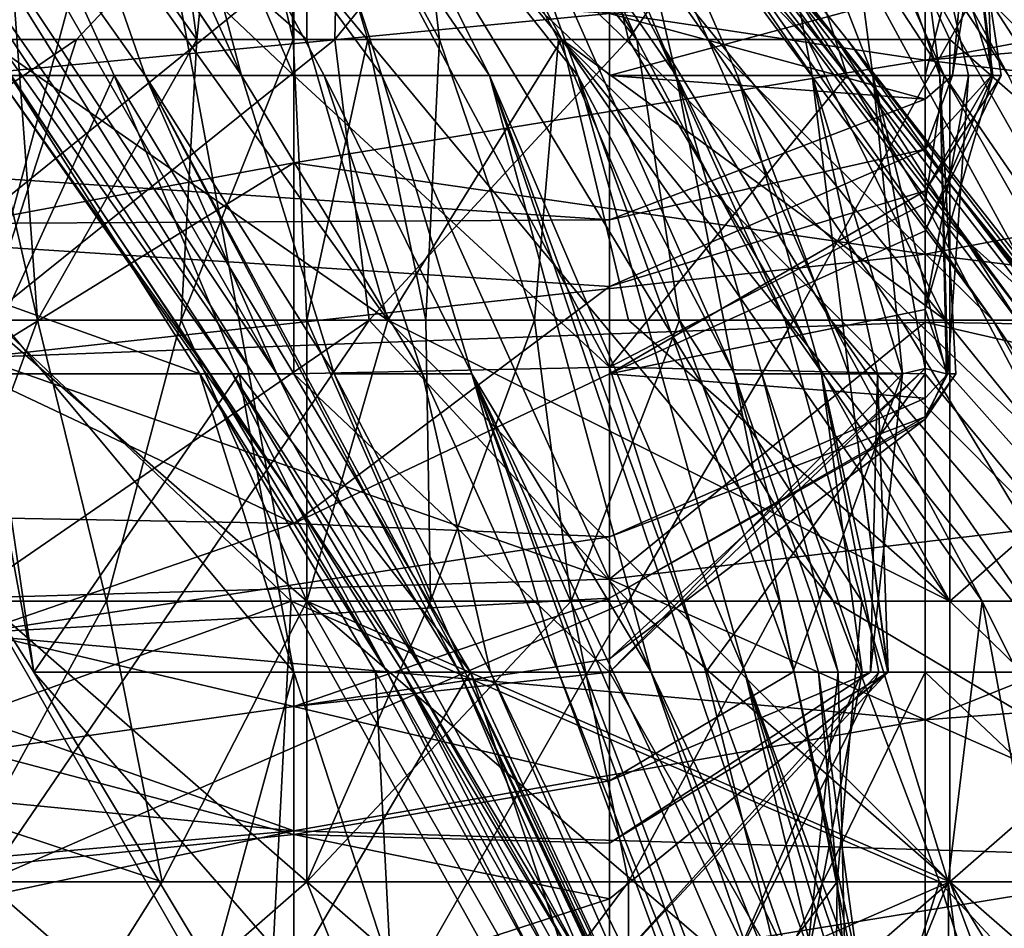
# Model space of a CAD drawing. Extents: x -161 to 11, y -10 to 160.
# Tile 446 of 499: x 0.9713 to 0.985, y 0.1835 to 0.1962. Entities that reach past the tile are written whole.
import ezdxf

# ---------------------------------------------------------------- set-up
doc = ezdxf.new("R2010")
doc.units = 0
doc.header["$MEASUREMENT"] = 0
doc.layers.get('0').update_dxf_attribs({"linetype": 'CONTINUOUS'})

msp = doc.modelspace()

# ---------------------------------------------------------------- linework, layer by layer
for points in [[(0.99126, 0.195912, 0.737112), (0.987299, 0.203724, 0.741019), (0.979723, 0.207728, 0.737112)], [(0.99126, 0.195912, 0.737112), (0.979723, 0.207728, 0.737112), (0.981381, 0.199818, 0.7293)], [(0.972869, 0.20763, 0.283987), (0.976522, 0.203724, 0.287894), (0.982618, 0.195912, 0.283987)], [(0.975252, 0.204367, 0.280081), (0.972869, 0.20763, 0.283987), (0.982618, 0.195912, 0.283987)], [(0.975252, 0.204367, 0.280081), (0.982212, 0.195912, 0.280081), (0.974609, 0.203724, 0.276175)], [(0.982212, 0.195912, 0.280081), (0.975252, 0.204367, 0.280081), (0.982618, 0.195912, 0.283987)], [(0.979841, 0.195912, 0.350394), (0.975252, 0.203766, 0.342581), (0.976638, 0.199818, 0.358206)], [(0.978076, 0.199818, 0.342581), (0.975252, 0.203766, 0.342581), (0.979841, 0.195912, 0.350394)], [(0.972858, 0.199818, 0.717581), (0.968597, 0.203724, 0.717581), (0.970781, 0.19212, 0.701956)], [(0.974344, 0.195409, 0.187992), (0.971559, 0.199559, 0.191749), (0.968739, 0.203709, 0.191749)], [(0.970605, 0.203709, 0.176721), (0.974344, 0.195409, 0.187992), (0.968739, 0.203709, 0.191749)], [(0.974344, 0.195409, 0.187992), (0.970605, 0.203709, 0.176721), (0.973243, 0.199559, 0.176721)], [(0.974609, 0.203724, 0.276175), (0.982212, 0.195912, 0.280081), (0.984132, 0.192005, 0.276175)], [(0.974609, 0.203724, 0.276175), (0.978797, 0.195912, 0.272269), (0.975252, 0.200161, 0.272269)], [(0.978797, 0.195912, 0.272269), (0.974609, 0.203724, 0.276175), (0.984132, 0.192005, 0.276175)], [(0.982618, 0.195912, 0.283987), (0.976522, 0.203724, 0.287894), (0.982764, 0.195912, 0.287894)], [(0.976522, 0.203724, 0.287894), (0.979561, 0.199818, 0.303519), (0.984194, 0.193909, 0.303519)], [(0.984194, 0.193909, 0.303519), (0.982764, 0.195912, 0.287894), (0.976522, 0.203724, 0.287894)], [(0.976824, 0.203709, 0.127878), (0.980387, 0.195409, 0.131635), (0.97752, 0.199559, 0.139149)], [(0.979423, 0.199559, 0.124121), (0.980387, 0.195409, 0.131635), (0.976824, 0.203709, 0.127878)], [(0.975252, 0.200199, 0.721487), (0.972858, 0.199818, 0.717581), (0.982569, 0.188099, 0.713675)], [(0.975252, 0.200199, 0.721487), (0.987758, 0.188099, 0.721487), (0.981381, 0.199818, 0.7293)], [(0.987758, 0.188099, 0.721487), (0.975252, 0.200199, 0.721487), (0.982569, 0.188099, 0.713675)], [(0.975252, 0.195912, 0.269423), (0.970781, 0.199818, 0.268867), (0.975252, 0.200161, 0.272269)], [(0.978797, 0.195912, 0.272269), (0.975252, 0.195912, 0.269423), (0.975252, 0.200161, 0.272269)], [(0.98385, 0.199976, 0.225563), (0.982739, 0.199559, 0.244349), (0.985422, 0.195409, 0.240592)], [(0.986351, 0.195409, 0.225563), (0.98385, 0.199976, 0.225563), (0.985422, 0.195409, 0.240592)], [(0.984679, 0.199559, 0.218049), (0.98385, 0.199976, 0.225563), (0.986351, 0.195409, 0.225563)], [(0.969063, 0.195912, 0.498831), (0.975724, 0.199818, 0.502737), (0.97205, 0.195912, 0.502737)], [(0.975724, 0.199818, 0.502737), (0.969063, 0.195912, 0.498831), (0.973059, 0.199818, 0.498831)], [(0.973059, 0.199818, 0.498831), (0.969063, 0.195912, 0.498831), (0.970904, 0.199818, 0.494925)], [(0.970931, 0.199818, 0.38555), (0.970613, 0.195912, 0.38555), (0.971508, 0.192005, 0.381644)], [(0.970781, 0.199818, 0.268867), (0.975252, 0.195912, 0.269423), (0.976378, 0.192005, 0.268362)], [(0.976378, 0.192005, 0.268362), (0.970781, 0.195912, 0.267564), (0.970781, 0.199818, 0.268867)], [(0.972858, 0.199818, 0.717581), (0.970781, 0.19212, 0.701956), (0.975033, 0.188099, 0.701956)], [(0.971508, 0.192005, 0.381644), (0.973724, 0.195912, 0.377737), (0.970931, 0.199818, 0.38555)], [(0.97317, 0.199818, 0.377737), (0.970931, 0.199818, 0.38555), (0.973724, 0.195912, 0.377737)], [(0.97205, 0.195912, 0.502737), (0.975724, 0.199818, 0.502737), (0.97564, 0.195912, 0.506644)], [(0.975033, 0.188099, 0.701956), (0.982569, 0.188099, 0.713675), (0.972858, 0.199818, 0.717581)], [(0.974116, 0.199818, 0.373831), (0.97317, 0.199818, 0.377737), (0.973724, 0.195912, 0.377737)], [(0.974116, 0.199818, 0.373831), (0.973724, 0.195912, 0.377737), (0.975061, 0.195912, 0.373831)], [(0.974945, 0.199818, 0.369925), (0.974116, 0.199818, 0.373831), (0.975061, 0.195912, 0.373831)], [(0.975061, 0.195912, 0.373831), (0.976101, 0.195912, 0.369925), (0.974945, 0.199818, 0.369925)], [(0.974945, 0.199818, 0.369925), (0.976101, 0.195912, 0.369925), (0.977098, 0.195912, 0.366019)], [(0.976638, 0.199818, 0.358206), (0.974945, 0.199818, 0.369925), (0.977098, 0.195912, 0.366019)], [(0.975724, 0.199818, 0.502737), (0.978802, 0.199818, 0.506644), (0.97564, 0.195912, 0.506644)], [(0.979723, 0.195912, 0.5104), (0.97564, 0.195912, 0.506644), (0.978802, 0.199818, 0.506644)], [(0.97875, 0.195912, 0.358206), (0.976638, 0.199818, 0.358206), (0.977098, 0.195912, 0.366019)], [(0.979841, 0.195912, 0.350394), (0.976638, 0.199818, 0.358206), (0.97875, 0.195912, 0.358206)], [(0.980146, 0.195912, 0.346487), (0.978076, 0.199818, 0.342581), (0.979841, 0.195912, 0.350394)], [(0.980832, 0.195912, 0.338675), (0.978076, 0.199818, 0.342581), (0.980146, 0.195912, 0.346487)], [(0.978076, 0.199818, 0.342581), (0.980832, 0.195912, 0.338675), (0.979005, 0.199818, 0.326956)], [(0.979723, 0.195912, 0.5104), (0.978802, 0.199818, 0.506644), (0.982383, 0.199818, 0.51055)], [(0.98479, 0.192005, 0.32305), (0.979005, 0.199818, 0.326956), (0.980832, 0.195912, 0.338675)], [(0.979266, 0.199818, 0.319144), (0.979005, 0.199818, 0.326956), (0.98479, 0.192005, 0.32305)], [(0.985264, 0.192005, 0.315237), (0.979266, 0.199818, 0.319144), (0.98479, 0.192005, 0.32305)], [(0.979517, 0.199818, 0.311331), (0.979266, 0.199818, 0.319144), (0.985264, 0.192005, 0.315237)], [(0.979517, 0.199818, 0.311331), (0.985264, 0.192005, 0.315237), (0.988571, 0.188099, 0.311331)], [(0.984194, 0.193909, 0.303519), (0.979517, 0.199818, 0.311331), (0.988571, 0.188099, 0.311331)], [(0.984194, 0.193909, 0.303519), (0.979561, 0.199818, 0.303519), (0.979517, 0.199818, 0.311331)], [(0.982383, 0.199818, 0.51055), (0.984194, 0.195912, 0.514059), (0.979723, 0.195912, 0.5104)], [(0.99126, 0.195912, 0.737112), (0.981381, 0.199818, 0.7293), (0.993113, 0.188099, 0.7293)], [(0.981381, 0.199818, 0.7293), (0.987758, 0.188099, 0.721487), (0.993113, 0.188099, 0.7293)], [(0.982383, 0.199818, 0.51055), (0.986377, 0.199818, 0.514456), (0.984194, 0.195912, 0.514059)], [(0.986377, 0.199818, 0.514456), (0.988665, 0.192005, 0.518751), (0.984194, 0.195912, 0.514059)], [(0.968357, 0.199559, 0.240592), (0.975071, 0.18952, 0.244349), (0.970944, 0.195409, 0.248106)], [(0.975071, 0.18952, 0.244349), (0.968357, 0.199559, 0.240592), (0.974217, 0.191259, 0.22932)], [(0.968735, 0.199559, 0.22932), (0.974217, 0.191259, 0.22932), (0.968357, 0.199559, 0.240592)], [(0.969324, 0.199559, 0.218049), (0.974505, 0.191259, 0.221806), (0.968735, 0.199559, 0.22932)], [(0.974505, 0.191259, 0.221806), (0.974217, 0.191259, 0.22932), (0.968735, 0.199559, 0.22932)], [(0.97006, 0.199559, 0.206778), (0.974834, 0.191259, 0.214292), (0.969324, 0.199559, 0.218049)], [(0.974834, 0.191259, 0.214292), (0.974505, 0.191259, 0.221806), (0.969324, 0.199559, 0.218049)], [(0.974834, 0.191259, 0.214292), (0.97006, 0.199559, 0.206778), (0.973004, 0.195409, 0.20302)], [(0.971559, 0.199559, 0.191749), (0.973004, 0.195409, 0.20302), (0.97006, 0.199559, 0.206778)], [(0.972572, 0.195409, 0.270649), (0.975071, 0.195409, 0.271003), (0.970681, 0.199559, 0.270938)], [(0.970681, 0.195409, 0.270316), (0.972572, 0.195409, 0.270649), (0.970681, 0.199559, 0.270938)], [(0.975071, 0.195409, 0.271003), (0.973284, 0.199559, 0.270649), (0.970681, 0.199559, 0.270938)], [(0.971559, 0.199559, 0.191749), (0.974344, 0.195409, 0.187992), (0.973004, 0.195409, 0.20302)], [(0.973243, 0.199559, 0.176721), (0.975491, 0.195409, 0.176721), (0.974344, 0.195409, 0.187992)], [(0.976297, 0.195409, 0.169206), (0.975491, 0.195409, 0.176721), (0.973243, 0.199559, 0.176721)], [(0.973243, 0.199559, 0.176721), (0.974946, 0.199559, 0.161692), (0.976297, 0.195409, 0.169206)], [(0.975071, 0.199559, 0.27042), (0.973284, 0.199559, 0.270649), (0.975071, 0.195409, 0.271003)], [(0.974946, 0.199559, 0.161692), (0.975713, 0.199559, 0.154178), (0.977793, 0.195409, 0.154178)], [(0.974946, 0.199559, 0.161692), (0.977793, 0.195409, 0.154178), (0.976297, 0.195409, 0.169206)], [(0.97946, 0.199559, 0.267551), (0.975071, 0.199559, 0.27042), (0.97946, 0.195409, 0.269629)], [(0.975071, 0.195409, 0.271003), (0.97946, 0.191354, 0.270649), (0.975071, 0.199559, 0.27042)], [(0.97946, 0.191354, 0.270649), (0.97946, 0.195409, 0.269629), (0.975071, 0.199559, 0.27042)], [(0.979018, 0.195409, 0.142906), (0.977793, 0.195409, 0.154178), (0.975713, 0.199559, 0.154178)], [(0.97752, 0.199559, 0.139149), (0.979018, 0.195409, 0.142906), (0.975713, 0.199559, 0.154178)], [(0.981194, 0.191259, 0.139149), (0.979018, 0.195409, 0.142906), (0.97752, 0.199559, 0.139149)], [(0.980387, 0.195409, 0.131635), (0.981194, 0.191259, 0.139149), (0.97752, 0.199559, 0.139149)], [(0.980387, 0.195409, 0.131635), (0.979423, 0.199559, 0.124121), (0.981241, 0.195409, 0.124121)], [(0.982277, 0.195409, 0.116607), (0.981241, 0.195409, 0.124121), (0.979423, 0.199559, 0.124121)], [(0.981506, 0.199559, 0.109092), (0.982277, 0.195409, 0.116607), (0.979423, 0.199559, 0.124121)], [(0.97946, 0.195409, 0.269629), (0.982764, 0.195409, 0.266891), (0.97946, 0.199559, 0.267551)], [(0.980113, 0.199559, 0.266891), (0.97946, 0.199559, 0.267551), (0.982764, 0.195409, 0.266891)], [(0.981404, 0.199559, 0.263134), (0.980113, 0.199559, 0.266891), (0.982764, 0.195409, 0.266891)], [(0.984113, 0.195409, 0.263134), (0.981404, 0.199559, 0.263134), (0.982764, 0.195409, 0.266891)], [(0.981404, 0.199559, 0.263134), (0.984113, 0.195409, 0.263134), (0.98227, 0.199559, 0.251863)], [(0.982277, 0.195409, 0.116607), (0.981506, 0.199559, 0.109092), (0.983122, 0.195409, 0.109092)], [(0.982578, 0.199559, 0.101578), (0.983122, 0.195409, 0.109092), (0.981506, 0.199559, 0.109092)], [(0.984113, 0.195409, 0.263134), (0.986965, 0.191259, 0.25562), (0.98227, 0.199559, 0.251863)], [(0.985008, 0.195409, 0.248106), (0.98227, 0.199559, 0.251863), (0.986965, 0.191259, 0.25562)], [(0.98227, 0.199559, 0.251863), (0.985008, 0.195409, 0.248106), (0.982739, 0.199559, 0.244349)], [(0.983505, 0.199559, 0.094064), (0.984056, 0.195409, 0.101578), (0.982578, 0.199559, 0.101578)], [(0.982578, 0.199559, 0.101578), (0.984056, 0.195409, 0.101578), (0.983122, 0.195409, 0.109092)], [(0.985422, 0.195409, 0.240592), (0.982739, 0.199559, 0.244349), (0.985008, 0.195409, 0.248106)], [(0.98479, 0.195409, 0.094064), (0.984452, 0.195409, 0.097821), (0.983505, 0.199559, 0.094064)], [(0.984279, 0.199559, 0.08655), (0.98479, 0.195409, 0.094064), (0.983505, 0.199559, 0.094064)], [(0.984056, 0.195409, 0.101578), (0.983505, 0.199559, 0.094064), (0.984452, 0.195409, 0.097821)], [(0.98385, 0.195409, 0.081217), (0.984229, 0.195409, 0.082792), (0.984916, 0.199559, 0.079035)], [(0.98385, 0.1966, 0.079035), (0.98385, 0.195409, 0.081217), (0.984916, 0.199559, 0.079035)], [(0.984229, 0.195409, 0.082792), (0.984771, 0.195409, 0.08655), (0.984625, 0.199559, 0.082792)], [(0.984916, 0.199559, 0.079035), (0.984229, 0.195409, 0.082792), (0.984625, 0.199559, 0.082792)], [(0.984279, 0.199559, 0.08655), (0.984905, 0.195409, 0.090307), (0.98479, 0.195409, 0.094064)], [(0.984905, 0.195409, 0.090307), (0.984279, 0.199559, 0.08655), (0.984771, 0.195409, 0.08655)], [(0.984625, 0.199559, 0.082792), (0.984771, 0.195409, 0.08655), (0.984279, 0.199559, 0.08655)], [(0.987296, 0.195409, 0.210535), (0.984679, 0.199559, 0.218049), (0.986351, 0.195409, 0.225563)], [(0.987296, 0.195409, 0.210535), (0.98574, 0.199559, 0.20302), (0.984679, 0.199559, 0.218049)], [(0.975071, 0.196952, 0.026436), (0.98385, 0.197437, 0.022678), (0.98385, 0.195622, 0.030193)], [(0.98385, 0.195622, 0.030193), (0.98385, 0.197437, 0.022678), (0.992629, 0.197269, 0.022678)], [(0.975071, 0.196952, 0.026436), (0.970681, 0.193382, 0.041464), (0.961902, 0.197283, 0.026436)], [(0.992629, 0.197269, 0.022678), (0.992629, 0.196363, 0.026436), (0.98385, 0.195622, 0.030193)], [(0.966291, 0.197119, 0.075278), (0.961902, 0.194593, 0.08655), (0.97946, 0.196275, 0.075278)], [(0.970681, 0.193382, 0.041464), (0.975071, 0.196952, 0.026436), (0.975071, 0.194194, 0.037707)], [(0.975071, 0.194194, 0.037707), (0.975071, 0.196952, 0.026436), (0.98385, 0.195622, 0.030193)], [(0.98385, 0.195409, 0.081217), (0.98385, 0.1966, 0.079035), (0.97946, 0.195409, 0.078801)], [(0.97946, 0.195409, 0.078801), (0.98385, 0.1966, 0.079035), (0.97946, 0.196275, 0.075278)], [(0.98385, 0.195622, 0.030193), (0.992629, 0.196363, 0.026436), (0.992629, 0.194579, 0.03395)], [(0.97946, 0.193405, 0.08655), (0.97946, 0.196275, 0.075278), (0.961902, 0.194593, 0.08655)], [(0.97946, 0.193405, 0.08655), (0.98385, 0.195081, 0.082792), (0.97946, 0.196275, 0.075278)], [(0.97946, 0.195409, 0.078801), (0.97946, 0.196275, 0.075278), (0.98385, 0.195081, 0.082792)], [(0.970681, 0.196099, 0.259377), (0.973766, 0.191259, 0.259377), (0.970681, 0.192364, 0.263134)], [(0.973766, 0.191259, 0.259377), (0.970681, 0.196099, 0.259377), (0.973896, 0.191259, 0.25562)], [(0.970944, 0.195409, 0.248106), (0.973896, 0.191259, 0.25562), (0.970681, 0.196099, 0.259377)], [(0.96631, 0.192005, 0.502649), (0.97205, 0.195912, 0.502737), (0.970781, 0.192005, 0.506518)], [(0.97205, 0.195912, 0.502737), (0.96631, 0.192005, 0.502649), (0.969063, 0.195912, 0.498831)], [(0.970613, 0.195912, 0.38555), (0.96952, 0.192005, 0.38555), (0.971508, 0.192005, 0.381644)], [(0.970781, 0.192005, 0.266751), (0.970781, 0.195912, 0.267564), (0.976378, 0.192005, 0.268362)], [(0.97564, 0.195912, 0.506644), (0.97612, 0.192005, 0.51055), (0.970781, 0.192005, 0.506518)], [(0.97564, 0.195912, 0.506644), (0.970781, 0.192005, 0.506518), (0.97205, 0.195912, 0.502737)], [(0.971508, 0.192005, 0.381644), (0.973503, 0.192005, 0.377737), (0.973724, 0.195912, 0.377737)], [(0.973724, 0.195912, 0.377737), (0.973503, 0.192005, 0.377737), (0.975061, 0.195912, 0.373831)], [(0.975061, 0.195912, 0.373831), (0.973503, 0.192005, 0.377737), (0.975252, 0.192005, 0.373887)], [(0.975061, 0.195912, 0.373831), (0.975252, 0.192005, 0.373887), (0.976101, 0.195912, 0.369925)], [(0.975252, 0.192005, 0.373887), (0.976906, 0.192005, 0.369925), (0.976101, 0.195912, 0.369925)], [(0.975252, 0.195912, 0.269423), (0.978797, 0.195912, 0.272269), (0.976378, 0.192005, 0.268362)], [(0.97564, 0.195912, 0.506644), (0.979723, 0.195912, 0.5104), (0.97612, 0.192005, 0.51055)], [(0.977098, 0.195912, 0.366019), (0.976101, 0.195912, 0.369925), (0.976906, 0.192005, 0.369925)], [(0.982021, 0.192005, 0.514456), (0.97612, 0.192005, 0.51055), (0.979723, 0.195912, 0.5104)], [(0.979723, 0.192005, 0.270343), (0.976378, 0.192005, 0.268362), (0.978797, 0.195912, 0.272269)], [(0.977098, 0.195912, 0.366019), (0.976906, 0.192005, 0.369925), (0.978419, 0.192005, 0.366019)], [(0.97875, 0.195912, 0.358206), (0.977098, 0.195912, 0.366019), (0.978419, 0.192005, 0.366019)], [(0.980434, 0.192005, 0.358206), (0.97875, 0.195912, 0.358206), (0.978419, 0.192005, 0.366019)], [(0.97875, 0.195912, 0.358206), (0.980434, 0.192005, 0.358206), (0.979841, 0.195912, 0.350394)], [(0.984194, 0.188099, 0.271538), (0.979723, 0.192005, 0.270343), (0.978797, 0.195912, 0.272269)], [(0.988195, 0.184193, 0.272269), (0.978797, 0.195912, 0.272269), (0.990441, 0.184193, 0.276175)], [(0.978797, 0.195912, 0.272269), (0.984132, 0.192005, 0.276175), (0.990441, 0.184193, 0.276175)], [(0.984194, 0.188099, 0.271538), (0.978797, 0.195912, 0.272269), (0.988195, 0.184193, 0.272269)], [(0.982021, 0.192005, 0.514456), (0.979723, 0.195912, 0.5104), (0.984194, 0.195912, 0.514059)], [(0.980146, 0.195912, 0.346487), (0.979841, 0.195912, 0.350394), (0.981902, 0.192005, 0.350394)], [(0.980434, 0.192005, 0.358206), (0.981902, 0.192005, 0.350394), (0.979841, 0.195912, 0.350394)], [(0.982538, 0.192005, 0.346487), (0.980146, 0.195912, 0.346487), (0.981902, 0.192005, 0.350394)], [(0.980832, 0.195912, 0.338675), (0.980146, 0.195912, 0.346487), (0.982538, 0.192005, 0.346487)], [(0.983516, 0.192005, 0.338675), (0.980832, 0.195912, 0.338675), (0.982538, 0.192005, 0.346487)], [(0.98479, 0.192005, 0.32305), (0.980832, 0.195912, 0.338675), (0.983516, 0.192005, 0.338675)], [(0.984194, 0.188099, 0.51771), (0.982021, 0.192005, 0.514456), (0.984194, 0.195912, 0.514059)], [(0.982212, 0.195912, 0.280081), (0.982618, 0.195912, 0.283987), (0.985129, 0.192005, 0.280081)], [(0.984132, 0.192005, 0.276175), (0.982212, 0.195912, 0.280081), (0.985129, 0.192005, 0.280081)], [(0.985129, 0.192005, 0.280081), (0.982618, 0.195912, 0.283987), (0.988665, 0.188196, 0.283987)], [(0.982764, 0.195912, 0.287894), (0.988665, 0.188196, 0.283987), (0.982618, 0.195912, 0.283987)], [(0.98891, 0.188099, 0.2918), (0.982764, 0.195912, 0.287894), (0.984194, 0.193909, 0.303519)], [(0.988665, 0.188196, 0.283987), (0.982764, 0.195912, 0.287894), (0.98891, 0.188099, 0.2918)], [(0.984194, 0.188099, 0.51771), (0.984194, 0.195912, 0.514059), (0.988665, 0.192005, 0.518751)], [(0.98385, 0.195622, 0.030193), (0.98385, 0.192923, 0.041464), (0.975071, 0.194194, 0.037707)], [(0.992629, 0.194579, 0.03395), (0.98385, 0.192923, 0.041464), (0.98385, 0.195622, 0.030193)], [(0.970681, 0.191259, 0.26881), (0.974313, 0.191259, 0.270649), (0.972572, 0.195409, 0.270649)], [(0.970681, 0.195409, 0.270316), (0.970681, 0.191259, 0.26881), (0.972572, 0.195409, 0.270649)], [(0.970944, 0.195409, 0.248106), (0.975071, 0.18952, 0.244349), (0.973896, 0.191259, 0.25562)], [(0.975071, 0.191259, 0.270887), (0.975071, 0.195409, 0.271003), (0.972572, 0.195409, 0.270649)], [(0.974313, 0.191259, 0.270649), (0.975071, 0.191259, 0.270887), (0.972572, 0.195409, 0.270649)], [(0.973004, 0.195409, 0.20302), (0.977374, 0.187109, 0.210535), (0.974834, 0.191259, 0.214292)], [(0.974344, 0.195409, 0.187992), (0.975631, 0.191259, 0.199263), (0.973004, 0.195409, 0.20302)], [(0.977452, 0.187109, 0.206778), (0.977374, 0.187109, 0.210535), (0.973004, 0.195409, 0.20302)], [(0.975631, 0.191259, 0.199263), (0.977452, 0.187109, 0.206778), (0.973004, 0.195409, 0.20302)], [(0.974344, 0.195409, 0.187992), (0.976861, 0.191259, 0.184235), (0.975631, 0.191259, 0.199263)], [(0.975491, 0.195409, 0.176721), (0.976861, 0.191259, 0.184235), (0.974344, 0.195409, 0.187992)], [(0.975071, 0.191259, 0.270887), (0.97946, 0.191354, 0.270649), (0.975071, 0.195409, 0.271003)], [(0.976861, 0.191259, 0.184235), (0.975491, 0.195409, 0.176721), (0.977548, 0.191259, 0.176721)], [(0.976297, 0.195409, 0.169206), (0.977548, 0.191259, 0.176721), (0.975491, 0.195409, 0.176721)], [(0.977548, 0.191259, 0.176721), (0.976297, 0.195409, 0.169206), (0.980042, 0.187109, 0.169206)], [(0.977793, 0.195409, 0.154178), (0.980042, 0.187109, 0.169206), (0.976297, 0.195409, 0.169206)], [(0.981341, 0.187109, 0.154178), (0.977793, 0.195409, 0.154178), (0.979018, 0.195409, 0.142906)], [(0.977793, 0.195409, 0.154178), (0.982019, 0.182959, 0.165449), (0.980042, 0.187109, 0.169206)], [(0.982019, 0.182959, 0.165449), (0.977793, 0.195409, 0.154178), (0.982333, 0.182959, 0.161692)], [(0.981341, 0.187109, 0.154178), (0.982333, 0.182959, 0.161692), (0.977793, 0.195409, 0.154178)], [(0.981194, 0.191259, 0.139149), (0.982029, 0.187109, 0.146664), (0.979018, 0.195409, 0.142906)], [(0.981341, 0.187109, 0.154178), (0.979018, 0.195409, 0.142906), (0.982029, 0.187109, 0.146664)], [(0.97946, 0.195409, 0.078801), (0.98385, 0.195081, 0.082792), (0.98385, 0.195409, 0.081217)], [(0.97946, 0.191354, 0.270649), (0.982764, 0.195409, 0.266891), (0.97946, 0.195409, 0.269629)], [(0.98385, 0.193634, 0.266891), (0.982764, 0.195409, 0.266891), (0.97946, 0.191354, 0.270649)], [(0.980387, 0.195409, 0.131635), (0.981578, 0.191259, 0.135392), (0.981194, 0.191259, 0.139149)], [(0.981578, 0.191259, 0.135392), (0.980387, 0.195409, 0.131635), (0.98241, 0.191259, 0.127878)], [(0.981241, 0.195409, 0.124121), (0.98241, 0.191259, 0.127878), (0.980387, 0.195409, 0.131635)], [(0.98241, 0.191259, 0.127878), (0.981241, 0.195409, 0.124121), (0.982789, 0.191259, 0.124121)], [(0.982277, 0.195409, 0.116607), (0.982789, 0.191259, 0.124121), (0.981241, 0.195409, 0.124121)], [(0.982789, 0.191259, 0.124121), (0.982277, 0.195409, 0.116607), (0.983186, 0.191259, 0.120364)], [(0.983186, 0.191259, 0.120364), (0.982277, 0.195409, 0.116607), (0.983533, 0.191259, 0.116607)], [(0.983122, 0.195409, 0.109092), (0.983533, 0.191259, 0.116607), (0.982277, 0.195409, 0.116607)], [(0.984113, 0.195409, 0.263134), (0.982764, 0.195409, 0.266891), (0.98385, 0.193634, 0.266891)], [(0.984148, 0.191259, 0.109092), (0.98385, 0.191333, 0.112849), (0.983122, 0.195409, 0.109092)], [(0.984056, 0.195409, 0.101578), (0.984148, 0.191259, 0.109092), (0.983122, 0.195409, 0.109092)], [(0.983122, 0.195409, 0.109092), (0.98385, 0.191333, 0.112849), (0.983533, 0.191259, 0.116607)], [(0.984771, 0.195409, 0.08655), (0.98385, 0.194387, 0.08655), (0.98385, 0.193808, 0.090307)], [(0.98385, 0.194387, 0.08655), (0.984771, 0.195409, 0.08655), (0.984229, 0.195409, 0.082792)], [(0.98385, 0.194387, 0.08655), (0.984229, 0.195409, 0.082792), (0.98385, 0.195081, 0.082792)], [(0.98385, 0.195409, 0.081217), (0.98385, 0.195081, 0.082792), (0.984229, 0.195409, 0.082792)], [(0.98385, 0.193634, 0.266891), (0.986479, 0.191259, 0.263134), (0.984113, 0.195409, 0.263134)], [(0.98385, 0.192157, 0.097821), (0.984167, 0.191259, 0.101578), (0.984452, 0.195409, 0.097821)], [(0.98479, 0.195409, 0.094064), (0.98385, 0.192157, 0.097821), (0.984452, 0.195409, 0.097821)], [(0.98479, 0.195409, 0.094064), (0.98385, 0.193251, 0.094064), (0.98385, 0.192157, 0.097821)], [(0.98385, 0.193251, 0.094064), (0.98479, 0.195409, 0.094064), (0.984905, 0.195409, 0.090307)], [(0.984905, 0.195409, 0.090307), (0.98385, 0.193808, 0.090307), (0.98385, 0.193251, 0.094064)], [(0.98385, 0.193808, 0.090307), (0.984905, 0.195409, 0.090307), (0.984771, 0.195409, 0.08655)], [(0.984167, 0.191259, 0.101578), (0.984277, 0.191259, 0.105335), (0.984056, 0.195409, 0.101578)], [(0.984056, 0.195409, 0.101578), (0.984277, 0.191259, 0.105335), (0.984148, 0.191259, 0.109092)], [(0.984056, 0.195409, 0.101578), (0.984452, 0.195409, 0.097821), (0.984167, 0.191259, 0.101578)], [(0.986965, 0.191259, 0.25562), (0.984113, 0.195409, 0.263134), (0.986479, 0.191259, 0.263134)], [(0.98385, 0.195081, 0.082792), (0.97946, 0.193405, 0.08655), (0.98385, 0.194387, 0.08655)], [(0.961902, 0.194593, 0.08655), (0.966291, 0.193328, 0.090307), (0.97946, 0.193405, 0.08655)], [(0.98385, 0.192923, 0.041464), (0.992629, 0.194579, 0.03395), (0.992629, 0.191824, 0.045221)], [(0.98385, 0.194387, 0.08655), (0.97946, 0.192474, 0.090307), (0.98385, 0.193808, 0.090307)], [(0.98385, 0.194387, 0.08655), (0.97946, 0.193405, 0.08655), (0.97946, 0.192474, 0.090307)], [(0.975071, 0.194194, 0.037707), (0.970681, 0.191487, 0.048978), (0.970681, 0.193382, 0.041464)], [(0.98385, 0.192923, 0.041464), (0.970681, 0.191487, 0.048978), (0.975071, 0.194194, 0.037707)], [(0.988822, 0.188099, 0.303519), (0.984194, 0.193909, 0.303519), (0.988571, 0.188099, 0.311331)], [(0.98891, 0.188099, 0.2918), (0.984194, 0.193909, 0.303519), (0.988822, 0.188099, 0.303519)], [(0.98385, 0.193808, 0.090307), (0.97946, 0.191259, 0.095724), (0.98385, 0.193251, 0.094064)], [(0.98385, 0.193808, 0.090307), (0.97946, 0.192474, 0.090307), (0.97946, 0.191259, 0.095724)], [(0.98385, 0.193634, 0.266891), (0.97946, 0.191354, 0.270649), (0.98385, 0.191259, 0.268204)], [(0.98385, 0.193634, 0.266891), (0.98385, 0.191259, 0.268204), (0.987278, 0.187109, 0.266891)], [(0.986479, 0.191259, 0.263134), (0.98385, 0.193634, 0.266891), (0.987278, 0.187109, 0.266891)], [(0.953122, 0.189586, 0.109092), (0.975071, 0.189179, 0.105335), (0.966291, 0.193328, 0.090307)], [(0.966291, 0.193328, 0.090307), (0.97946, 0.192474, 0.090307), (0.97946, 0.193405, 0.08655)], [(0.975071, 0.189179, 0.105335), (0.97946, 0.192474, 0.090307), (0.966291, 0.193328, 0.090307)], [(0.98385, 0.193251, 0.094064), (0.97946, 0.191259, 0.095724), (0.98385, 0.192157, 0.097821)], [(0.970681, 0.191487, 0.048978), (0.98385, 0.192923, 0.041464), (0.98385, 0.191978, 0.045221)], [(0.98385, 0.191978, 0.045221), (0.98385, 0.192923, 0.041464), (0.992629, 0.191824, 0.045221)], [(0.975071, 0.189179, 0.105335), (0.97946, 0.191259, 0.095724), (0.97946, 0.192474, 0.090307)], [(0.968833, 0.191259, 0.266891), (0.970681, 0.192364, 0.263134), (0.971456, 0.187109, 0.266891)], [(0.970681, 0.192364, 0.263134), (0.975071, 0.187109, 0.261748), (0.971456, 0.187109, 0.266891)], [(0.973766, 0.191259, 0.259377), (0.975071, 0.187109, 0.261748), (0.970681, 0.192364, 0.263134)], [(0.975033, 0.188099, 0.701956), (0.970781, 0.19212, 0.701956), (0.964186, 0.184193, 0.678519)], [(0.98385, 0.190924, 0.101578), (0.98385, 0.192157, 0.097821), (0.97946, 0.191259, 0.095724)], [(0.98385, 0.190924, 0.101578), (0.984167, 0.191259, 0.101578), (0.98385, 0.192157, 0.097821)], [(0.970072, 0.188099, 0.381644), (0.971508, 0.192005, 0.381644), (0.96952, 0.192005, 0.38555)], [(0.970072, 0.188099, 0.381644), (0.972464, 0.188099, 0.377737), (0.971508, 0.192005, 0.381644)], [(0.98385, 0.191978, 0.045221), (0.97946, 0.188405, 0.06025), (0.970681, 0.191487, 0.048978)], [(0.970781, 0.188099, 0.266253), (0.970781, 0.192005, 0.266751), (0.975252, 0.188099, 0.266985)], [(0.970781, 0.184193, 0.514326), (0.97612, 0.192005, 0.51055), (0.979723, 0.188099, 0.515355)], [(0.97612, 0.192005, 0.51055), (0.970781, 0.184193, 0.514326), (0.970781, 0.188332, 0.51055)], [(0.97612, 0.192005, 0.51055), (0.970781, 0.188332, 0.51055), (0.970781, 0.192005, 0.506518)], [(0.975252, 0.188099, 0.266985), (0.970781, 0.192005, 0.266751), (0.976378, 0.192005, 0.268362)], [(0.973503, 0.192005, 0.377737), (0.971508, 0.192005, 0.381644), (0.972464, 0.188099, 0.377737)], [(0.972464, 0.188099, 0.377737), (0.975252, 0.188099, 0.373065), (0.973503, 0.192005, 0.377737)], [(0.975252, 0.192005, 0.373887), (0.973503, 0.192005, 0.377737), (0.975252, 0.188099, 0.373065)], [(0.976906, 0.192005, 0.369925), (0.975252, 0.192005, 0.373887), (0.97697, 0.188099, 0.369925)], [(0.975252, 0.192005, 0.373887), (0.975252, 0.188099, 0.373065), (0.97697, 0.188099, 0.369925)], [(0.984194, 0.184193, 0.269158), (0.975252, 0.188099, 0.266985), (0.976378, 0.192005, 0.268362)], [(0.97612, 0.192005, 0.51055), (0.982021, 0.192005, 0.514456), (0.979723, 0.188099, 0.515355)], [(0.976378, 0.192005, 0.268362), (0.979723, 0.192005, 0.270343), (0.984194, 0.188099, 0.271538)], [(0.976378, 0.192005, 0.268362), (0.984194, 0.188099, 0.271538), (0.984194, 0.184193, 0.269158)], [(0.976906, 0.192005, 0.369925), (0.97697, 0.188099, 0.369925), (0.978419, 0.192005, 0.366019)], [(0.978419, 0.192005, 0.366019), (0.97697, 0.188099, 0.369925), (0.978929, 0.188099, 0.366019)], [(0.978419, 0.192005, 0.366019), (0.978929, 0.188099, 0.366019), (0.980434, 0.192005, 0.358206)], [(0.978929, 0.188099, 0.366019), (0.981823, 0.188099, 0.358206), (0.980434, 0.192005, 0.358206)], [(0.97946, 0.188405, 0.06025), (0.98385, 0.191978, 0.045221), (0.992629, 0.189965, 0.052735)], [(0.979723, 0.188099, 0.515355), (0.982021, 0.192005, 0.514456), (0.984194, 0.188099, 0.51771)], [(0.982971, 0.188099, 0.3543), (0.980434, 0.192005, 0.358206), (0.981823, 0.188099, 0.358206)], [(0.981902, 0.192005, 0.350394), (0.980434, 0.192005, 0.358206), (0.982971, 0.188099, 0.3543)], [(0.984641, 0.188099, 0.346487), (0.981902, 0.192005, 0.350394), (0.982971, 0.188099, 0.3543)], [(0.982538, 0.192005, 0.346487), (0.981902, 0.192005, 0.350394), (0.984641, 0.188099, 0.346487)], [(0.985882, 0.188099, 0.338675), (0.982538, 0.192005, 0.346487), (0.985231, 0.188099, 0.342581)], [(0.985882, 0.188099, 0.338675), (0.983516, 0.192005, 0.338675), (0.982538, 0.192005, 0.346487)], [(0.985231, 0.188099, 0.342581), (0.982538, 0.192005, 0.346487), (0.984641, 0.188099, 0.346487)], [(0.986992, 0.188099, 0.330862), (0.98479, 0.192005, 0.32305), (0.983516, 0.192005, 0.338675)], [(0.986992, 0.188099, 0.330862), (0.983516, 0.192005, 0.338675), (0.985882, 0.188099, 0.338675)], [(0.98385, 0.191978, 0.045221), (0.992629, 0.191824, 0.045221), (0.992629, 0.189965, 0.052735)], [(0.985129, 0.192005, 0.280081), (0.990441, 0.184193, 0.276175), (0.984132, 0.192005, 0.276175)], [(0.988665, 0.188099, 0.520144), (0.984194, 0.188099, 0.51771), (0.988665, 0.192005, 0.518751)], [(0.986992, 0.188099, 0.330862), (0.987446, 0.188099, 0.326956), (0.98479, 0.192005, 0.32305)], [(0.985264, 0.192005, 0.315237), (0.98479, 0.192005, 0.32305), (0.987446, 0.188099, 0.326956)], [(0.966291, 0.188016, 0.064007), (0.970681, 0.191487, 0.048978), (0.97946, 0.188405, 0.06025)], [(0.97946, 0.187109, 0.27098), (0.97946, 0.191354, 0.270649), (0.975071, 0.191259, 0.270887)], [(0.97946, 0.187109, 0.27098), (0.980799, 0.187109, 0.270649), (0.97946, 0.191354, 0.270649)], [(0.980799, 0.187109, 0.270649), (0.98385, 0.191259, 0.268204), (0.97946, 0.191354, 0.270649)], [(0.98385, 0.191333, 0.112849), (0.98385, 0.190632, 0.109092), (0.97946, 0.187298, 0.112849)], [(0.97946, 0.187109, 0.113645), (0.98385, 0.191333, 0.112849), (0.97946, 0.187298, 0.112849)], [(0.98385, 0.191333, 0.112849), (0.97946, 0.187109, 0.113645), (0.983533, 0.191259, 0.116607)], [(0.98385, 0.191333, 0.112849), (0.984148, 0.191259, 0.109092), (0.98385, 0.190632, 0.109092)], [(0.970681, 0.191259, 0.26881), (0.968833, 0.191259, 0.266891), (0.971456, 0.187109, 0.266891)], [(0.970681, 0.191259, 0.26881), (0.971456, 0.187109, 0.266891), (0.974313, 0.191259, 0.270649)], [(0.975071, 0.187109, 0.270027), (0.974313, 0.191259, 0.270649), (0.971456, 0.187109, 0.266891)], [(0.976371, 0.187109, 0.25562), (0.973766, 0.191259, 0.259377), (0.973896, 0.191259, 0.25562)], [(0.976206, 0.187109, 0.259377), (0.975071, 0.187109, 0.261748), (0.973766, 0.191259, 0.259377)], [(0.976371, 0.187109, 0.25562), (0.976206, 0.187109, 0.259377), (0.973766, 0.191259, 0.259377)], [(0.976371, 0.187109, 0.25562), (0.973896, 0.191259, 0.25562), (0.975071, 0.18952, 0.244349)], [(0.975071, 0.18952, 0.244349), (0.974217, 0.191259, 0.22932), (0.976683, 0.187109, 0.233077)], [(0.974505, 0.191259, 0.221806), (0.97688, 0.187109, 0.225563), (0.974217, 0.191259, 0.22932)], [(0.976683, 0.187109, 0.233077), (0.974217, 0.191259, 0.22932), (0.97688, 0.187109, 0.225563)], [(0.977528, 0.187109, 0.270649), (0.975071, 0.191259, 0.270887), (0.974313, 0.191259, 0.270649)], [(0.974313, 0.191259, 0.270649), (0.975071, 0.187109, 0.270027), (0.977528, 0.187109, 0.270649)], [(0.974834, 0.191259, 0.214292), (0.97688, 0.187109, 0.225563), (0.974505, 0.191259, 0.221806)], [(0.974834, 0.191259, 0.214292), (0.977374, 0.187109, 0.210535), (0.97688, 0.187109, 0.225563)], [(0.975071, 0.189179, 0.105335), (0.97946, 0.188993, 0.105335), (0.97946, 0.191259, 0.095724)], [(0.977528, 0.187109, 0.270649), (0.97946, 0.187109, 0.27098), (0.975071, 0.191259, 0.270887)], [(0.977452, 0.187109, 0.206778), (0.975631, 0.191259, 0.199263), (0.977808, 0.187109, 0.199263)], [(0.976861, 0.191259, 0.184235), (0.977808, 0.187109, 0.199263), (0.975631, 0.191259, 0.199263)], [(0.977808, 0.187109, 0.199263), (0.976861, 0.191259, 0.184235), (0.978753, 0.187109, 0.184235)], [(0.977548, 0.191259, 0.176721), (0.978753, 0.187109, 0.184235), (0.976861, 0.191259, 0.184235)], [(0.980042, 0.187109, 0.169206), (0.981477, 0.182959, 0.172963), (0.977548, 0.191259, 0.176721)], [(0.981154, 0.182959, 0.176721), (0.982261, 0.178809, 0.184235), (0.977548, 0.191259, 0.176721)], [(0.981477, 0.182959, 0.172963), (0.981154, 0.182959, 0.176721), (0.977548, 0.191259, 0.176721)], [(0.977548, 0.191259, 0.176721), (0.98204, 0.178809, 0.187992), (0.978753, 0.187109, 0.184235)], [(0.982261, 0.178809, 0.184235), (0.98204, 0.178809, 0.187992), (0.977548, 0.191259, 0.176721)], [(0.983533, 0.191259, 0.116607), (0.97946, 0.187109, 0.113645), (0.982008, 0.187109, 0.116607)], [(0.97946, 0.191259, 0.095724), (0.97946, 0.188993, 0.105335), (0.98385, 0.190924, 0.101578)], [(0.98385, 0.191259, 0.268204), (0.980799, 0.187109, 0.270649), (0.98385, 0.187109, 0.269729)], [(0.982029, 0.187109, 0.146664), (0.981194, 0.191259, 0.139149), (0.982368, 0.187109, 0.142906)], [(0.982368, 0.187109, 0.142906), (0.981194, 0.191259, 0.139149), (0.982642, 0.187109, 0.139149)], [(0.981578, 0.191259, 0.135392), (0.982642, 0.187109, 0.139149), (0.981194, 0.191259, 0.139149)], [(0.982642, 0.187109, 0.139149), (0.981578, 0.191259, 0.135392), (0.982972, 0.187109, 0.135392)], [(0.98241, 0.191259, 0.127878), (0.982972, 0.187109, 0.135392), (0.981578, 0.191259, 0.135392)], [(0.982008, 0.187109, 0.116607), (0.983089, 0.187109, 0.120364), (0.983533, 0.191259, 0.116607)], [(0.982972, 0.187109, 0.135392), (0.98241, 0.191259, 0.127878), (0.983204, 0.187109, 0.131635)], [(0.983204, 0.187109, 0.131635), (0.98241, 0.191259, 0.127878), (0.983331, 0.187109, 0.127878)], [(0.982789, 0.191259, 0.124121), (0.983331, 0.187109, 0.127878), (0.98241, 0.191259, 0.127878)], [(0.983331, 0.187109, 0.127878), (0.982789, 0.191259, 0.124121), (0.983337, 0.187109, 0.124121)], [(0.983186, 0.191259, 0.120364), (0.983337, 0.187109, 0.124121), (0.982789, 0.191259, 0.124121)], [(0.983089, 0.187109, 0.120364), (0.983337, 0.187109, 0.124121), (0.983186, 0.191259, 0.120364)], [(0.983186, 0.191259, 0.120364), (0.983533, 0.191259, 0.116607), (0.983089, 0.187109, 0.120364)], [(0.98385, 0.190632, 0.109092), (0.984148, 0.191259, 0.109092), (0.984277, 0.191259, 0.105335)], [(0.984277, 0.191259, 0.105335), (0.98385, 0.190663, 0.105335), (0.98385, 0.190632, 0.109092)], [(0.984167, 0.191259, 0.101578), (0.98385, 0.190663, 0.105335), (0.984277, 0.191259, 0.105335)], [(0.984167, 0.191259, 0.101578), (0.98385, 0.190924, 0.101578), (0.98385, 0.190663, 0.105335)], [(0.98385, 0.187109, 0.269729), (0.987278, 0.187109, 0.266891), (0.98385, 0.191259, 0.268204)], [(0.98385, 0.190924, 0.101578), (0.97946, 0.188993, 0.105335), (0.98385, 0.190663, 0.105335)], [(0.98385, 0.190663, 0.105335), (0.97946, 0.18814, 0.109092), (0.98385, 0.190632, 0.109092)], [(0.97946, 0.18814, 0.109092), (0.98385, 0.190663, 0.105335), (0.97946, 0.188993, 0.105335)], [(0.97946, 0.187298, 0.112849), (0.98385, 0.190632, 0.109092), (0.97946, 0.18814, 0.109092)], [(0.992629, 0.189965, 0.052735), (0.98385, 0.186447, 0.067764), (0.97946, 0.188405, 0.06025)], [(0.98385, 0.186447, 0.067764), (0.992629, 0.189965, 0.052735), (0.992629, 0.187109, 0.064335)], [(0.953122, 0.189586, 0.109092), (0.970681, 0.187661, 0.112849), (0.975071, 0.189179, 0.105335)], [(0.976371, 0.187109, 0.25562), (0.975071, 0.18952, 0.244349), (0.976586, 0.187109, 0.244349)], [(0.976683, 0.187109, 0.233077), (0.976586, 0.187109, 0.244349), (0.975071, 0.18952, 0.244349)], [(0.97946, 0.188993, 0.105335), (0.975071, 0.189179, 0.105335), (0.970681, 0.187661, 0.112849)], [(0.97946, 0.18814, 0.109092), (0.97946, 0.188993, 0.105335), (0.970681, 0.187661, 0.112849)], [(0.966291, 0.188016, 0.064007), (0.97946, 0.188405, 0.06025), (0.98385, 0.186447, 0.067764)], [(0.975071, 0.186633, 0.116607), (0.97946, 0.18814, 0.109092), (0.970681, 0.187661, 0.112849)], [(0.97946, 0.187298, 0.112849), (0.97946, 0.18814, 0.109092), (0.975071, 0.186633, 0.116607)], [(0.957512, 0.186615, 0.071521), (0.966291, 0.188016, 0.064007), (0.975071, 0.184903, 0.075278)], [(0.964186, 0.184193, 0.678519), (0.974427, 0.17638, 0.682425), (0.975033, 0.188099, 0.701956)], [(0.98385, 0.186447, 0.067764), (0.975071, 0.184903, 0.075278), (0.966291, 0.188016, 0.064007)], [(0.970781, 0.188099, 0.266253), (0.975252, 0.180287, 0.265907), (0.96631, 0.188099, 0.265937)], [(0.975252, 0.180287, 0.265907), (0.96631, 0.184193, 0.265796), (0.96631, 0.188099, 0.265937)], [(0.970072, 0.188099, 0.381644), (0.970781, 0.185009, 0.377737), (0.972464, 0.188099, 0.377737)], [(0.972464, 0.188099, 0.377737), (0.970781, 0.185009, 0.377737), (0.973242, 0.184193, 0.373831)], [(0.979723, 0.180287, 0.266531), (0.970781, 0.188099, 0.266253), (0.975252, 0.188099, 0.266985)], [(0.975252, 0.180287, 0.265907), (0.970781, 0.188099, 0.266253), (0.979723, 0.180287, 0.266531)], [(0.979723, 0.188099, 0.515355), (0.975252, 0.180287, 0.518746), (0.970781, 0.184193, 0.514326)], [(0.975252, 0.188099, 0.373065), (0.972464, 0.188099, 0.377737), (0.973242, 0.184193, 0.373831)], [(0.973242, 0.184193, 0.373831), (0.975252, 0.184193, 0.371053), (0.975252, 0.188099, 0.373065)], [(0.981562, 0.17638, 0.694144), (0.975033, 0.188099, 0.701956), (0.974427, 0.17638, 0.682425)], [(0.975033, 0.188099, 0.701956), (0.984051, 0.184193, 0.709769), (0.982569, 0.188099, 0.713675)], [(0.981562, 0.17638, 0.694144), (0.984051, 0.184193, 0.709769), (0.975033, 0.188099, 0.701956)], [(0.97697, 0.188099, 0.369925), (0.975252, 0.188099, 0.373065), (0.975252, 0.184193, 0.371053)], [(0.97697, 0.188099, 0.369925), (0.975252, 0.184193, 0.371053), (0.978929, 0.188099, 0.366019)], [(0.978929, 0.188099, 0.366019), (0.975252, 0.184193, 0.371053), (0.979723, 0.184193, 0.363974)], [(0.984194, 0.184193, 0.519639), (0.975252, 0.180287, 0.518746), (0.979723, 0.188099, 0.515355)], [(0.979723, 0.180287, 0.266531), (0.975252, 0.188099, 0.266985), (0.988909, 0.17638, 0.268362)], [(0.988909, 0.17638, 0.268362), (0.975252, 0.188099, 0.266985), (0.984194, 0.184193, 0.269158)], [(0.979723, 0.184193, 0.363974), (0.981823, 0.188099, 0.358206), (0.978929, 0.188099, 0.366019)], [(0.979723, 0.188099, 0.515355), (0.984194, 0.188099, 0.51771), (0.984194, 0.184193, 0.519639)], [(0.981823, 0.188099, 0.358206), (0.979723, 0.184193, 0.363974), (0.982628, 0.184193, 0.358206)], [(0.982971, 0.188099, 0.3543), (0.981823, 0.188099, 0.358206), (0.982628, 0.184193, 0.358206)], [(0.987758, 0.188099, 0.721487), (0.982569, 0.188099, 0.713675), (0.989132, 0.184193, 0.717581)], [(0.989132, 0.184193, 0.717581), (0.982569, 0.188099, 0.713675), (0.984051, 0.184193, 0.709769)], [(0.982971, 0.188099, 0.3543), (0.982628, 0.184193, 0.358206), (0.984172, 0.184193, 0.3543)], [(0.984641, 0.188099, 0.346487), (0.982971, 0.188099, 0.3543), (0.984172, 0.184193, 0.3543)], [(0.985371, 0.184193, 0.350394), (0.984641, 0.188099, 0.346487), (0.984172, 0.184193, 0.3543)], [(0.988195, 0.184193, 0.272269), (0.984194, 0.184193, 0.269158), (0.984194, 0.188099, 0.271538)], [(0.984194, 0.184193, 0.519639), (0.988665, 0.188099, 0.520144), (0.993136, 0.184193, 0.523956)], [(0.984194, 0.188099, 0.51771), (0.988665, 0.188099, 0.520144), (0.984194, 0.184193, 0.519639)], [(0.985371, 0.184193, 0.350394), (0.986591, 0.184193, 0.346487), (0.984641, 0.188099, 0.346487)], [(0.985231, 0.188099, 0.342581), (0.984641, 0.188099, 0.346487), (0.986591, 0.184193, 0.346487)], [(0.970681, 0.187661, 0.112849), (0.970681, 0.186013, 0.120364), (0.975071, 0.186633, 0.116607)], [(0.97946, 0.187109, 0.113645), (0.97946, 0.187298, 0.112849), (0.975071, 0.186633, 0.116607)], [(0.975071, 0.182959, 0.268273), (0.975071, 0.187109, 0.270027), (0.971456, 0.187109, 0.266891)], [(0.971456, 0.187109, 0.266891), (0.973939, 0.182959, 0.266891), (0.975071, 0.182959, 0.268273)], [(0.971456, 0.187109, 0.266891), (0.975071, 0.187109, 0.261748), (0.973939, 0.182959, 0.266891)], [(0.975071, 0.187109, 0.261748), (0.976418, 0.182959, 0.263134), (0.973939, 0.182959, 0.266891)], [(0.975071, 0.186633, 0.116607), (0.97946, 0.185599, 0.120364), (0.97946, 0.187109, 0.113645)], [(0.975071, 0.182959, 0.268273), (0.978903, 0.182959, 0.270649), (0.977528, 0.187109, 0.270649)], [(0.977528, 0.187109, 0.270649), (0.975071, 0.187109, 0.270027), (0.975071, 0.182959, 0.268273)], [(0.976418, 0.182959, 0.263134), (0.975071, 0.187109, 0.261748), (0.976206, 0.187109, 0.259377)], [(0.976206, 0.187109, 0.259377), (0.978497, 0.182959, 0.259377), (0.976418, 0.182959, 0.263134)], [(0.976371, 0.187109, 0.25562), (0.978497, 0.182959, 0.259377), (0.976206, 0.187109, 0.259377)], [(0.978497, 0.182959, 0.259377), (0.976371, 0.187109, 0.25562), (0.978724, 0.182959, 0.25562)], [(0.976586, 0.187109, 0.244349), (0.978724, 0.182959, 0.25562), (0.976371, 0.187109, 0.25562)], [(0.978724, 0.182959, 0.25562), (0.976586, 0.187109, 0.244349), (0.978891, 0.182959, 0.248106)], [(0.978891, 0.182959, 0.248106), (0.976586, 0.187109, 0.244349), (0.979067, 0.182959, 0.240592)], [(0.976683, 0.187109, 0.233077), (0.979067, 0.182959, 0.240592), (0.976586, 0.187109, 0.244349)], [(0.979067, 0.182959, 0.240592), (0.976683, 0.187109, 0.233077), (0.979157, 0.182959, 0.225563)], [(0.97688, 0.187109, 0.225563), (0.979157, 0.182959, 0.225563), (0.976683, 0.187109, 0.233077)], [(0.977374, 0.187109, 0.210535), (0.979157, 0.182959, 0.225563), (0.97688, 0.187109, 0.225563)], [(0.981251, 0.178809, 0.225563), (0.977374, 0.187109, 0.210535), (0.981334, 0.178809, 0.214292)], [(0.977374, 0.187109, 0.210535), (0.981251, 0.178809, 0.225563), (0.979157, 0.182959, 0.225563)], [(0.981334, 0.178809, 0.214292), (0.977374, 0.187109, 0.210535), (0.981291, 0.178809, 0.210535)], [(0.977452, 0.187109, 0.206778), (0.981291, 0.178809, 0.210535), (0.977374, 0.187109, 0.210535)], [(0.977808, 0.187109, 0.199263), (0.981423, 0.178809, 0.199263), (0.977452, 0.187109, 0.206778)], [(0.981423, 0.178809, 0.199263), (0.981291, 0.178809, 0.210535), (0.977452, 0.187109, 0.206778)], [(0.97946, 0.182959, 0.270842), (0.97946, 0.187109, 0.27098), (0.977528, 0.187109, 0.270649)], [(0.977528, 0.187109, 0.270649), (0.978903, 0.182959, 0.270649), (0.97946, 0.182959, 0.270842)], [(0.978753, 0.187109, 0.184235), (0.981797, 0.178809, 0.191749), (0.977808, 0.187109, 0.199263)], [(0.981797, 0.178809, 0.191749), (0.981423, 0.178809, 0.199263), (0.977808, 0.187109, 0.199263)], [(0.981797, 0.178809, 0.191749), (0.978753, 0.187109, 0.184235), (0.98204, 0.178809, 0.187992)], [(0.981141, 0.182959, 0.135392), (0.983204, 0.187109, 0.131635), (0.97946, 0.182959, 0.132506)], [(0.97946, 0.182959, 0.132506), (0.983204, 0.187109, 0.131635), (0.983331, 0.187109, 0.127878)], [(0.97946, 0.182959, 0.132506), (0.983331, 0.187109, 0.127878), (0.97946, 0.183957, 0.127878)], [(0.983337, 0.187109, 0.124121), (0.97946, 0.183957, 0.127878), (0.983331, 0.187109, 0.127878)], [(0.97946, 0.183957, 0.127878), (0.983337, 0.187109, 0.124121), (0.97946, 0.18473, 0.124121)], [(0.983089, 0.187109, 0.120364), (0.97946, 0.18473, 0.124121), (0.983337, 0.187109, 0.124121)], [(0.97946, 0.18473, 0.124121), (0.983089, 0.187109, 0.120364), (0.97946, 0.185599, 0.120364)], [(0.97946, 0.185599, 0.120364), (0.983089, 0.187109, 0.120364), (0.982008, 0.187109, 0.116607)], [(0.97946, 0.187109, 0.113645), (0.97946, 0.185599, 0.120364), (0.982008, 0.187109, 0.116607)], [(0.980799, 0.187109, 0.270649), (0.97946, 0.187109, 0.27098), (0.981829, 0.182959, 0.270649)], [(0.97946, 0.182959, 0.270842), (0.981829, 0.182959, 0.270649), (0.97946, 0.187109, 0.27098)], [(0.981477, 0.182959, 0.172963), (0.980042, 0.187109, 0.169206), (0.981703, 0.182959, 0.169206)], [(0.982019, 0.182959, 0.165449), (0.981703, 0.182959, 0.169206), (0.980042, 0.187109, 0.169206)], [(0.981829, 0.182959, 0.270649), (0.98385, 0.187109, 0.269729), (0.980799, 0.187109, 0.270649)], [(0.982187, 0.182959, 0.139149), (0.982972, 0.187109, 0.135392), (0.981141, 0.182959, 0.135392)], [(0.983204, 0.187109, 0.131635), (0.981141, 0.182959, 0.135392), (0.982972, 0.187109, 0.135392)], [(0.981341, 0.187109, 0.154178), (0.98258, 0.182959, 0.157935), (0.982333, 0.182959, 0.161692)], [(0.98258, 0.182959, 0.157935), (0.981341, 0.187109, 0.154178), (0.982747, 0.182959, 0.154178)], [(0.982747, 0.182959, 0.154178), (0.981341, 0.187109, 0.154178), (0.982864, 0.182959, 0.150421)], [(0.982029, 0.187109, 0.146664), (0.982864, 0.182959, 0.150421), (0.981341, 0.187109, 0.154178)], [(0.98385, 0.187109, 0.269729), (0.981829, 0.182959, 0.270649), (0.98385, 0.182959, 0.270482)], [(0.982864, 0.182959, 0.150421), (0.982029, 0.187109, 0.146664), (0.982929, 0.182959, 0.146664)], [(0.982368, 0.187109, 0.142906), (0.982929, 0.182959, 0.146664), (0.982029, 0.187109, 0.146664)], [(0.982187, 0.182959, 0.139149), (0.982737, 0.182959, 0.142906), (0.982642, 0.187109, 0.139149)], [(0.982972, 0.187109, 0.135392), (0.982187, 0.182959, 0.139149), (0.982642, 0.187109, 0.139149)], [(0.982642, 0.187109, 0.139149), (0.982737, 0.182959, 0.142906), (0.982368, 0.187109, 0.142906)], [(0.982737, 0.182959, 0.142906), (0.982929, 0.182959, 0.146664), (0.982368, 0.187109, 0.142906)], [(0.98385, 0.186447, 0.067764), (0.992629, 0.187109, 0.064335), (0.98824, 0.184507, 0.075278)], [(0.98385, 0.182959, 0.270482), (0.98824, 0.182959, 0.26772), (0.98385, 0.187109, 0.269729)], [(0.98824, 0.182959, 0.26772), (0.987278, 0.187109, 0.266891), (0.98385, 0.187109, 0.269729)], [(0.970681, 0.186013, 0.120364), (0.975071, 0.184853, 0.124121), (0.975071, 0.186633, 0.116607)], [(0.97946, 0.185599, 0.120364), (0.975071, 0.186633, 0.116607), (0.975071, 0.184853, 0.124121)], [(0.961902, 0.183742, 0.082792), (0.957512, 0.186615, 0.071521), (0.975071, 0.184903, 0.075278)], [(0.975071, 0.184903, 0.075278), (0.98385, 0.186447, 0.067764), (0.98824, 0.184507, 0.075278)], [(0.975071, 0.184853, 0.124121), (0.970681, 0.186013, 0.120364), (0.966291, 0.183947, 0.131635)], [(0.97946, 0.18473, 0.124121), (0.97946, 0.185599, 0.120364), (0.975071, 0.184853, 0.124121)], [(0.970781, 0.185009, 0.377737), (0.970247, 0.184193, 0.377737), (0.973242, 0.184193, 0.373831)], [(0.975071, 0.184903, 0.075278), (0.961902, 0.182087, 0.090307), (0.961902, 0.183742, 0.082792)], [(0.975071, 0.184903, 0.075278), (0.975071, 0.18236, 0.08655), (0.961902, 0.182087, 0.090307)], [(0.966291, 0.183947, 0.131635), (0.975071, 0.182538, 0.135392), (0.975071, 0.184853, 0.124121)], [(0.98824, 0.184507, 0.075278), (0.975071, 0.18236, 0.08655), (0.975071, 0.184903, 0.075278)], [(0.975071, 0.182538, 0.135392), (0.97946, 0.183957, 0.127878), (0.975071, 0.184853, 0.124121)], [(0.97946, 0.183957, 0.127878), (0.97946, 0.18473, 0.124121), (0.975071, 0.184853, 0.124121)], [(0.975071, 0.18236, 0.08655), (0.98824, 0.184507, 0.075278), (0.98824, 0.182753, 0.082792)], [(0.974427, 0.17638, 0.682425), (0.964186, 0.184193, 0.678519), (0.967489, 0.17638, 0.670706)], [(0.975252, 0.180287, 0.265907), (0.979723, 0.172474, 0.265663), (0.96631, 0.184193, 0.265796)], [(0.979723, 0.172474, 0.265663), (0.979723, 0.164662, 0.265282), (0.96631, 0.184193, 0.265796)], [(0.979723, 0.164662, 0.265282), (0.970781, 0.164662, 0.265233), (0.96631, 0.184193, 0.265796)], [(0.973242, 0.184193, 0.373831), (0.970247, 0.184193, 0.377737), (0.970781, 0.180287, 0.373263)], [(0.973242, 0.184193, 0.373831), (0.970781, 0.180287, 0.373263), (0.975252, 0.184193, 0.371053)], [(0.975252, 0.184193, 0.371053), (0.970781, 0.180287, 0.373263), (0.976819, 0.180287, 0.366019)], [(0.975252, 0.180287, 0.518746), (0.970781, 0.179533, 0.518362), (0.970781, 0.184193, 0.514326)], [(0.975252, 0.180287, 0.518746), (0.984194, 0.184193, 0.519639), (0.979723, 0.180287, 0.520144)], [(0.979723, 0.184193, 0.363974), (0.975252, 0.184193, 0.371053), (0.976819, 0.180287, 0.366019)], [(0.976819, 0.180287, 0.366019), (0.979723, 0.180287, 0.362172), (0.979723, 0.184193, 0.363974)], [(0.979723, 0.180287, 0.520144), (0.984194, 0.184193, 0.519639), (0.988665, 0.180287, 0.523417)], [(0.979723, 0.184193, 0.363974), (0.979723, 0.180287, 0.362172), (0.982628, 0.184193, 0.358206)], [(0.982628, 0.184193, 0.358206), (0.979723, 0.180287, 0.362172), (0.982584, 0.180287, 0.358206)], [(0.981562, 0.17638, 0.694144), (0.986535, 0.17638, 0.701956), (0.984051, 0.184193, 0.709769)], [(0.982628, 0.184193, 0.358206), (0.982584, 0.180287, 0.358206), (0.984172, 0.184193, 0.3543)], [(0.982584, 0.180287, 0.358206), (0.984194, 0.180287, 0.355293), (0.984172, 0.184193, 0.3543)], [(0.984051, 0.184193, 0.709769), (0.994903, 0.172474, 0.709769), (0.989132, 0.184193, 0.717581)], [(0.986535, 0.17638, 0.701956), (0.994903, 0.172474, 0.709769), (0.984051, 0.184193, 0.709769)], [(0.984194, 0.180287, 0.355293), (0.984684, 0.180287, 0.3543), (0.984172, 0.184193, 0.3543)], [(0.985371, 0.184193, 0.350394), (0.984172, 0.184193, 0.3543), (0.984684, 0.180287, 0.3543)], [(0.985643, 0.180287, 0.268362), (0.988909, 0.17638, 0.268362), (0.984194, 0.184193, 0.269158)], [(0.988665, 0.180287, 0.523417), (0.984194, 0.184193, 0.519639), (0.993136, 0.184193, 0.523956)], [(0.984194, 0.184193, 0.269158), (0.988195, 0.184193, 0.272269), (0.985643, 0.180287, 0.268362)], [(0.984684, 0.180287, 0.3543), (0.986653, 0.180287, 0.350394), (0.985371, 0.184193, 0.350394)], [(0.966291, 0.183947, 0.131635), (0.966291, 0.182512, 0.139149), (0.975071, 0.182538, 0.135392)], [(0.975071, 0.182538, 0.135392), (0.97946, 0.182959, 0.132506), (0.97946, 0.183957, 0.127878)]]:
    msp.add_3dface(points)

doc.saveas('drawing.dxf')
